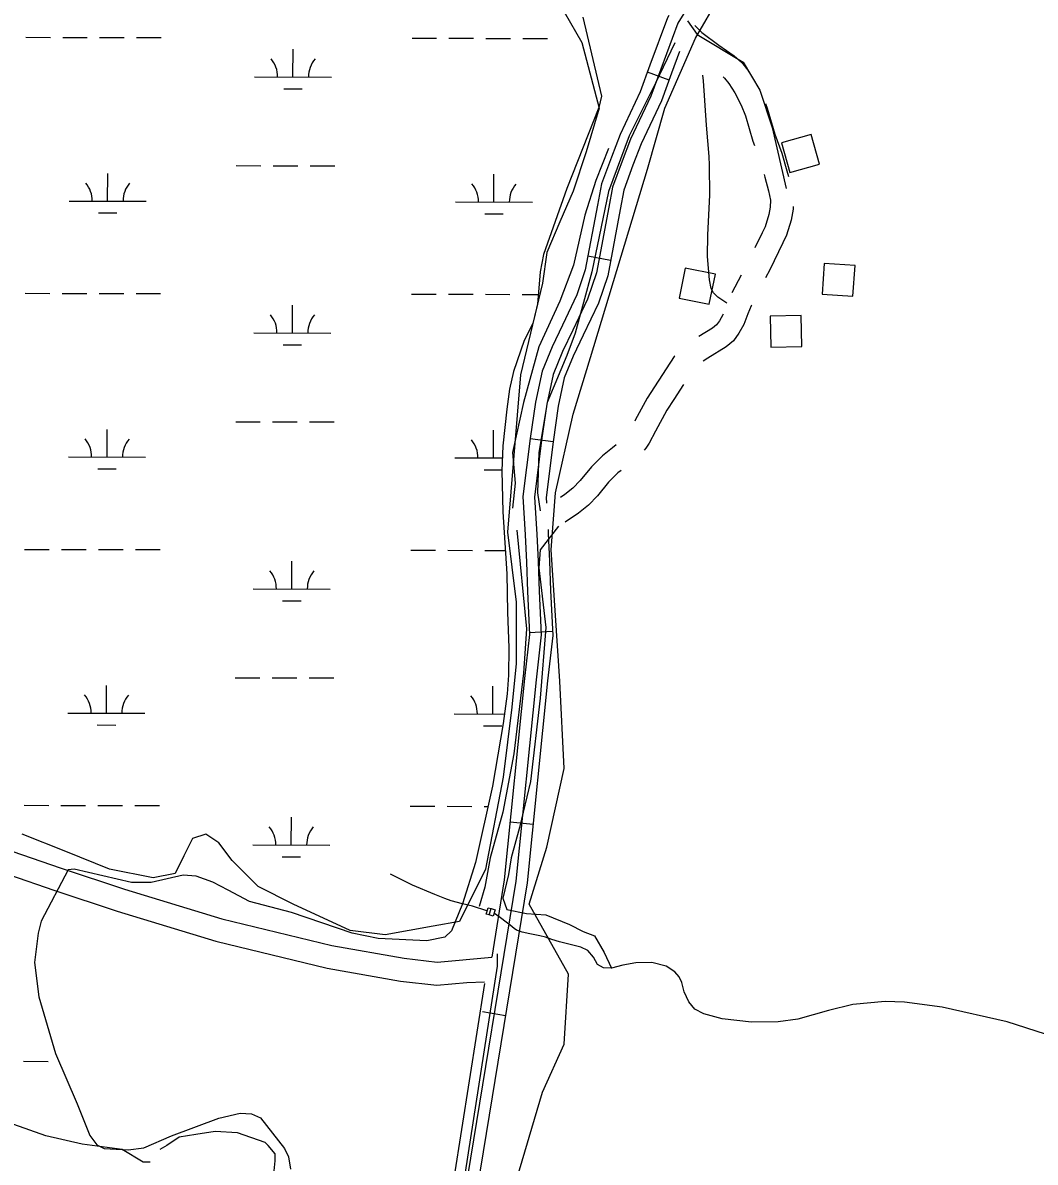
# Model space of a CAD drawing. Extents: x 3180038 to 3217926, y 922069 to 947485.
# Drawn here: x 3211101 to 3212416, y 935480 to 936961 of the extents above; entities that cross this region are included whole.
import ezdxf

# ---------------------------------------------------------------- set-up
doc = ezdxf.new("R2010")
doc.units = 0
for name, color, linetype in [('V-BLDG-OTLN', 7, 'Continuous'), ('V-BRDG-OTLN', 7, 'Continuous'), ('V-ROAD-CNTR', 7, 'Continuous'), ('V-SITE-VEGE', 7, 'Continuous'), ('V-TOPO-SHOR', 7, 'Continuous'), ('V-WETL-SWMP', 7, 'Continuous')]:
    doc.layers.add(name, color=color, linetype=linetype)

msp = doc.modelspace()

# ---------------------------------------------------------------- linework, layer by layer
at = {"layer": 'V-BLDG-OTLN'}
for points in [[(3212135.6, 936777.1), (3212124.8, 936815.6), (3212086.3, 936804.8), (3212097.1, 936766.3)], [(3211961.4, 936642.2), (3211953.4, 936603.1), (3211992.6, 936595.1), (3212000.6, 936634.3)], [(3212142, 936648.2), (3212139.2, 936608.3), (3212179.1, 936605.5), (3212181.9, 936645.4)], [(3212071.8, 936579.5), (3212072.6, 936539.5), (3212112.6, 936540.4), (3212111.8, 936580.4)]]:
    msp.add_lwpolyline(points, close=True, dxfattribs=at)
at = {"layer": 'V-BRDG-OTLN'}
msp.add_lwpolyline([(3211705.1, 935811), (3211709, 935809.8), (3211714.2, 935808.1), (3211711.7, 935799.9), (3211706.6, 935801.6), (3211702.6, 935802.8)], close=True, dxfattribs=at)
msp.add_lwpolyline([(3211706.6, 935801.6), (3211706.6, 935801.6), (3211709, 935809.8)], dxfattribs=at)
at = {"layer": 'V-ROAD-CNTR'}
for p, q in [((3211940.3, 936886.3), (3211912.1, 936896.8)), ((3211864.3, 936652.2), (3211834.8, 936657.8)), ((3211789.5, 936416.5), (3211759.8, 936420.2)), ((3211789, 936169.8), (3211759, 936168.4)), ((3211763.6, 935919), (3211733.7, 935922)), ((3211727.7, 935670.7), (3211698.1, 935675.6))]:
    msp.add_line(p, q, dxfattribs=at)
for points in [[(3212056.4, 937129.1), (3211951.7, 936960.6), (3211929.5, 936900.5), (3211916.4, 936865.4), (3211890.4, 936809.7), (3211879.3, 936781.2), (3211867, 936747.5), (3211862, 936721.3), (3211846, 936636.1), (3211834.4, 936602), (3211815.3, 936561.3), (3211801.9, 936533.9), (3211789.7, 936503.9), (3211781.5, 936465.3), (3211774.7, 936418.6), (3211765.5, 936344.7), (3211768.5, 936296.5), (3211770.1, 936260.7), (3211771.5, 936222.4), (3211774.2, 936165.4), (3211767.5, 936107.3), (3211741, 935845.3), (3211615.6, 935077.8)], [(3211940.1, 936970.3), (3211938.1, 936967.2), (3211915.5, 936905.7), (3211902.6, 936871.2), (3211876.6, 936815.6), (3211865.3, 936786.5), (3211852.5, 936751.5), (3211847.2, 936724.1), (3211831.5, 936639.9), (3211820.5, 936607.6), (3211801.8, 936567.8), (3211788.2, 936540), (3211775.3, 936508.3), (3211766.8, 936467.9), (3211759.8, 936420.6), (3211750.5, 936345.2), (3211753.5, 936295.7), (3211755.1, 936260.1), (3211756.5, 936221.8), (3211759.1, 936165.9), (3211752.6, 936108.9), (3211726.2, 935847.3), (3211709.8, 935746.9)], [(3211973.7, 936957.4), (3211982.8, 936948.4), (3212005.1, 936931.9), (3212025.1, 936918), (3212034.5, 936909.7), (3212042.5, 936899.4), (3212047.6, 936891.4)], [(3211954, 936923.5), (3211943.6, 936895.3), (3211930.3, 936859.6), (3211904.2, 936803.8), (3211893.4, 936775.9), (3211881.5, 936743.5), (3211876.7, 936718.5), (3211860.6, 936632.3), (3211848.4, 936596.4), (3211828.9, 936554.8), (3211815.6, 936527.8), (3211804.1, 936499.5), (3211796.3, 936462.6), (3211789.5, 936416.6), (3211780.6, 936344.2), (3211781, 936336.8)], [(3212015.5, 936596.7), (3212003.7, 936604.5), (3211998.1, 936610.1), (3211995.1, 936615.8), (3211993, 936626.9), (3211990.4, 936657.3), (3211990.8, 936685.6), (3211993.1, 936737.1), (3211992.9, 936775.9), (3211992.4, 936787.4), (3211989.1, 936827.9), (3211985.2, 936885.7), (3211984.3, 936892.9)], [(3212010.5, 936890.8), (3212012.5, 936889.1), (3212018, 936882), (3212025.7, 936870.1), (3212033.9, 936853.7), (3212039.5, 936840), (3212049.1, 936807), (3212051.1, 936801.5)], [(3212065.4, 936855.9), (3212067.9, 936849.8), (3212077.6, 936816.4), (3212086.8, 936791.4), (3212093.5, 936768.7), (3212095.5, 936761.3)], [(3212063.7, 936763.6), (3212064.6, 936760.4), (3212069.6, 936742.7), (3212071.9, 936730.4), (3212071.6, 936721.5), (3212069.9, 936711.7), (3212065, 936696), (3212061.1, 936687.8), (3212051.8, 936668.7)], [(3212101.6, 936722.1), (3212101.5, 936718.6), (3212099.1, 936704.6), (3212093, 936685), (3212088.2, 936674.9), (3212071.3, 936640.1), (3212065.8, 936629.6)], [(3212033.8, 936633), (3212021.8, 936609.9)], [(3212047.4, 936594.1), (3212047, 936593.3), (3212042.5, 936582.7), (3212037.6, 936568.7), (3212030.9, 936557.4), (3212024, 936547.8), (3212014.5, 936540), (3211990.6, 936525), (3211984.5, 936521.1)], [(3212010.5, 936582.1), (3212010.3, 936581.4), (3212005.8, 936573.8), (3212001.9, 936568.5), (3211996.9, 936564.3), (3211979, 936553.1)], [(3211947.9, 936528.3), (3211947.1, 936527.4), (3211921.4, 936487.8), (3211911.8, 936473), (3211896.4, 936444.6), (3211895.7, 936443.4)], [(3211959.1, 936490.8), (3211946.6, 936471.4), (3211937.5, 936457.6), (3211922.8, 936430.4), (3211914.4, 936414.7), (3211909.9, 936408.1), (3211907.8, 936405.5)], [(3211871.4, 936412.7), (3211866.7, 936408.8), (3211853.8, 936398.4), (3211839.6, 936383.9), (3211824.8, 936366.2), (3211815.4, 936356.4), (3211804.9, 936348), (3211799.3, 936344.2)], [(3211877.9, 936379.3), (3211873.9, 936376.1), (3211861.8, 936363.8), (3211847.1, 936346.2), (3211835.7, 936334.2), (3211822.7, 936323.9), (3211805.1, 936311.8)], [(3211783.1, 936302.4), (3211783.4, 936297.3), (3211785, 936261.3), (3211786.4, 936223), (3211789.2, 936164.9), (3211782.4, 936105.7), (3211755.9, 935843.3), (3211630.4, 935075.2), (3211591.3, 934864.6), (3211580.6, 934801.6), (3211566.3, 934744), (3211518.7, 934595.8), (3211512.4, 934571.4), (3211506.2, 934542), (3211499.3, 934496), (3211495.8, 934445.1), (3211512.7, 934283.8), (3211520.7, 934232.7)], [(3210874.6, 935966.3), (3210901.3, 935953.3), (3210954.6, 935933.3), (3211035.5, 935901.9), (3211150.3, 935862.4), (3211232.5, 935834.9), (3211359.4, 935796.5), (3211502.3, 935761.8), (3211595.9, 935745.3), (3211638.9, 935740.3), (3211709.8, 935746.9)], [(3210859.1, 935940.5), (3210889.4, 935925.7), (3210943.9, 935905.3), (3211025.2, 935873.8), (3211140.7, 935834), (3211223.4, 935806.3), (3211351.5, 935767.5), (3211496.1, 935732.4), (3211591.5, 935715.6), (3211638.5, 935710.2), (3211677.5, 935713.8), (3211700.4, 935714.6)], [(3211700.4, 935712.7), (3211600.8, 935080.3), (3211586.1, 935000.8)]]:
    msp.add_lwpolyline(points, dxfattribs=at)
at = {"layer": 'V-SITE-VEGE'}
for p, q in [((3211974.6, 936941.1), (3212014.3, 937009.3)), ((3211804.1, 936975.2), (3211826.9, 936935.5)), ((3211934.8, 936850.2), (3211974.6, 936941.1)), ((3211826.9, 936935.5), (3211849.6, 936850.2)), ((3211849.6, 936850.2), (3211832.6, 936793.3)), ((3211912.1, 936770.6), (3211934.8, 936850.2)), ((3211832.6, 936793.3), (3211815.5, 936742.2)), ((3211838.2, 936526.2), (3211912.1, 936770.6)), ((3211815.5, 936742.2), (3211798.5, 936702.4)), ((3211798.5, 936702.4), (3211781.4, 936662.6)), ((3211781.4, 936662.6), (3211775.7, 936622.8)), ((3211775.7, 936622.8), (3211747.3, 936503.4)), ((3211815.5, 936452.3), (3211838.2, 936526.2)), ((3211747.3, 936503.4), (3211730.3, 936298.8)), ((3211792.8, 936350), (3211815.5, 936452.3)), ((3211787.1, 936276.1), (3211792.8, 936350)), ((3211730.3, 936298.8), (3211741.7, 936207.9)), ((3211792.8, 936190.8), (3211787.1, 936276.1)), ((3211741.7, 936207.9), (3211741.7, 936128.3)), ((3211798.5, 936105.5), (3211792.8, 936190.8)), ((3211741.7, 936128.3), (3211736, 936071.4)), ((3211804.1, 935991.9), (3211798.5, 936105.5)), ((3211736, 936071.4), (3211724.6, 935980.5)), ((3211781.4, 935889.5), (3211804.1, 935991.9)), ((3211724.6, 935980.5), (3211701.9, 935861.1)), ((3211156.5, 935883.9), (3211099.7, 935906.6)), ((3211338.3, 935906.6), (3211321.2, 935900.9)), ((3211355.3, 935895.2), (3211338.3, 935906.6)), ((3211321.2, 935900.9), (3211309.9, 935878.2)), ((3211372.4, 935872.5), (3211355.3, 935895.2)), ((3211758.7, 935815.6), (3211781.4, 935889.5)), ((3211213.3, 935861.1), (3211156.5, 935883.9)), ((3211309.9, 935878.2), (3211298.5, 935855.4)), ((3211406.5, 935838.4), (3211372.4, 935872.5)), ((3211270.1, 935849.8), (3211213.3, 935861.1)), ((3211701.9, 935861.1), (3211667.8, 935792.9)), ((3211298.5, 935855.4), (3211270.1, 935849.8)), ((3211451.9, 935815.6), (3211406.5, 935838.4)), ((3211525.8, 935781.5), (3211451.9, 935815.6)), ((3211809.8, 935724.7), (3211758.7, 935815.6)), ((3211633.7, 935787.2), (3211571.2, 935775.9)), ((3211667.8, 935792.9), (3211633.7, 935787.2)), ((3211571.2, 935775.9), (3211525.8, 935781.5)), ((3211804.1, 935633.8), (3211809.8, 935724.7)), ((3211775.7, 935571.2), (3211804.1, 935633.8)), ((3211684.8, 935264.3), (3211775.7, 935571.2))]:
    msp.add_line(p, q, dxfattribs=at)
at = {"layer": 'V-TOPO-SHOR'}
for points in [[(3211964.3, 936963.7), (3211976.9, 936945.7), (3212036.4, 936909.6), (3212058.1, 936873.5), (3212074.3, 936824.8), (3212092.4, 936745.4)], [(3211948, 936934.8), (3211922.8, 936882.5), (3211888.5, 936813.9), (3211861.4, 936741.8), (3211839.8, 936637.1), (3211818.1, 936557.7), (3211807.3, 936528.8), (3211782, 936467.5), (3211771.2, 936402.5), (3211769.4, 936350.2), (3211773, 936326.7)], [(3211861.4, 936797.7), (3211845.2, 936756.2), (3211830.7, 936711.1), (3211816.3, 936646.1), (3211798.3, 936599.2), (3211771.2, 936539.7), (3211751.3, 936467.5), (3211736.9, 936402.5), (3211740.5, 936362.8), (3211736.9, 936330.3)], [(3211742.3, 936301.5), (3211754.9, 936173.3), (3211751.3, 936115.6), (3211738.7, 936010.9), (3211724.3, 935935.2), (3211708, 935875.6), (3211700.8, 935837.7), (3211693.6, 935812.4)], [(3211796.5, 936306.9), (3211773, 936276.2), (3211771.2, 936252.7), (3211780.2, 936175.1), (3211773, 936083.1), (3211760.4, 935974.9), (3211745.9, 935915.3), (3211735.1, 935875.6), (3211731.5, 935854)], [(3211703.5, 935807), (3211685, 935812.9), (3211672.1, 935815.9), (3211657.2, 935819.9), (3211648.9, 935822.8), (3211636.1, 935828.1), (3211606.8, 935840.5), (3211585.2, 935851.2), (3211578.3, 935854.8)], [(3211731.5, 935854), (3211724.3, 935823.3), (3211729.7, 935808.8), (3211754.9, 935803.4), (3211780.2, 935801.6), (3211810.9, 935789), (3211828.9, 935780), (3211843.4, 935774.6), (3211856, 935752.9), (3211865.3, 935732.3)], [(3212429.6, 935646.7), (3212379.4, 935662.5), (3212295, 935681.8), (3212246.4, 935688.2), (3212220.9, 935689.3), (3212179, 935685.2), (3212147.6, 935677.5), (3212107.6, 935666.3), (3212082.1, 935662.6), (3212047.4, 935662.3), (3212009.3, 935666.4), (3211985.5, 935673.2), (3211973.8, 935679.1), (3211965.9, 935688.8), (3211959.8, 935701.8), (3211956.8, 935713.6), (3211953.4, 935721), (3211947.8, 935727.8), (3211936.7, 935735), (3211917.9, 935739.6), (3211897.2, 935739.5), (3211880.4, 935736.5), (3211865.3, 935732.3), (3211855, 935732.9), (3211847.4, 935737.4), (3211841.9, 935746.6), (3211834.7, 935755.6), (3211825.6, 935759.9), (3211811.6, 935763.2), (3211797.9, 935766.7), (3211787.8, 935769.7), (3211779.9, 935772.6), (3211772.2, 935774.6), (3211759.6, 935776.9), (3211749.5, 935779.2), (3211742.1, 935782), (3211739, 935784), (3211733.9, 935788.3), (3211728.7, 935792.1), (3211721.3, 935797.9), (3211713.5, 935803.5)], [(3211717.1, 935751.1), (3211717.1, 935734.9), (3211668.3, 935422.7), (3211628.6, 935170.1), (3211626.8, 935099.7), (3211599.8, 934951.7), (3211581.7, 934834.4), (3211558.3, 934728), (3211522.2, 934625.1), (3211496.9, 934563.7), (3211504.1, 934545.7), (3211529.4, 934540.3), (3211579.9, 934538.5), (3211652.1, 934551.1), (3211686.4, 934571), (3211708, 934585.4), (3211726.1, 934605.2), (3211742.3, 934630.5)], [(3211265.9, 935480.4), (3211256.9, 935480.4), (3211229.8, 935496.7), (3211177.5, 935503.9), (3211130.6, 935514.7), (3211089.1, 935529.1), (3211062, 935538.2), (3211038.6, 935545.4), (3210998.9, 935563.4), (3210975.4, 935577.9), (3210962.8, 935576.1), (3210959.2, 935563.4), (3210957.4, 935547.2), (3210957.4, 935493.1)], [(3211406.7, 935310.8), (3211410.3, 935363.1), (3211413.9, 935402.8), (3211422.9, 935437.1), (3211426.5, 935460.6), (3211428.3, 935482.2), (3211428.3, 935491.3), (3211419.3, 935502.1), (3211415.7, 935505.7), (3211379.6, 935518.3), (3211350.7, 935520.1), (3211325.5, 935516.5), (3211303.8, 935512.9), (3211287.6, 935502.1), (3211278.6, 935496.7)]]:
    msp.add_lwpolyline(points, dxfattribs=at)
at = {"layer": 'V-WETL-SWMP'}
for p, q in [((3211104.4, 936942.1), (3211136.4, 936942)), ((3211152.4, 936942), (3211184.4, 936941.9)), ((3211200.4, 936941.9), (3211232.4, 936941.8)), ((3211248.4, 936941.8), (3211280.4, 936941.7)), ((3211606.3, 936940.9), (3211638.3, 936940.9)), ((3211654.3, 936940.8), (3211686.3, 936940.8)), ((3211702.3, 936940.7), (3211734.3, 936940.7)), ((3211750.3, 936940.6), (3211782.3, 936940.5)), ((3211451.6, 936890.6), (3211451.7, 936926.5)), ((3211401.6, 936890.7), (3211501.6, 936890.4)), ((3211439.6, 936875.1), (3211463.6, 936875.1)), ((3211378, 936775.3), (3211410, 936775.2)), ((3211426, 936775.2), (3211458, 936775.1)), ((3211474, 936775.1), (3211506, 936775)), ((3211210.8, 936729.2), (3211210.9, 936765.2)), ((3211712.7, 936728.1), (3211712.8, 936764.1)), ((3211160.8, 936729.3), (3211260.8, 936729.1)), ((3211662.7, 936728.2), (3211762.7, 936728)), ((3211198.8, 936713.8), (3211222.8, 936713.8)), ((3211700.7, 936712.7), (3211724.7, 936712.6)), ((3211103.7, 936609.4), (3211135.7, 936609.3)), ((3211151.7, 936609.3), (3211183.7, 936609.2)), ((3211199.7, 936609.2), (3211231.7, 936609.1)), ((3211247.7, 936609.1), (3211279.7, 936609)), ((3211605.6, 936608.3), (3211637.6, 936608.2)), ((3211653.6, 936608.2), (3211685.6, 936608.1)), ((3211701.6, 936608.1), (3211733.6, 936608)), ((3211749.6, 936607.9), (3211770.3, 936607.9)), ((3211450.9, 936557.9), (3211451, 936593.9)), ((3211400.9, 936558), (3211500.9, 936557.8)), ((3211438.9, 936542.5), (3211462.9, 936542.4)), ((3211377.2, 936442.6), (3211409.2, 936442.5)), ((3211425.2, 936442.5), (3211457.2, 936442.4)), ((3211473.2, 936442.4), (3211505.2, 936442.3)), ((3211210.1, 936396.6), (3211210.1, 936432.6)), ((3211712, 936395.4), (3211712, 936431.4)), ((3211160.1, 936396.7), (3211260.1, 936396.4)), ((3211662, 936395.5), (3211723.8, 936395.4)), ((3211198, 936381.2), (3211222, 936381.1)), ((3211699.9, 936380), (3211723.3, 936380)), ((3211102.9, 936276.7), (3211134.9, 936276.7)), ((3211150.9, 936276.6), (3211182.9, 936276.5)), ((3211198.9, 936276.5), (3211230.9, 936276.4)), ((3211246.9, 936276.4), (3211278.9, 936276.3)), ((3211604.8, 936275.6), (3211636.8, 936275.5)), ((3211652.8, 936275.5), (3211684.8, 936275.4)), ((3211700.8, 936275.4), (3211727.4, 936275.3)), ((3211450.1, 936225.2), (3211450.2, 936261.2)), ((3211400.1, 936225.3), (3211500.1, 936225.1)), ((3211438.1, 936209.8), (3211462.1, 936209.7)), ((3211376.5, 936109.9), (3211408.5, 936109.9)), ((3211424.5, 936109.8), (3211456.5, 936109.8)), ((3211472.5, 936109.7), (3211504.5, 936109.6)), ((3211209.3, 936063.9), (3211209.4, 936099.9)), ((3211711.2, 936062.8), (3211711.3, 936098.8)), ((3211159.3, 936064), (3211259.3, 936063.8)), ((3211661.2, 936062.9), (3211726.5, 936062.7)), ((3211197.3, 936048.5), (3211221.3, 936048.4)), ((3211699.2, 936047.3), (3211723.2, 936047.3)), ((3211102.2, 935944.1), (3211134.2, 935944)), ((3211150.2, 935943.9), (3211182.2, 935943.9)), ((3211198.2, 935943.8), (3211230.2, 935943.8)), ((3211246.2, 935943.7), (3211278.2, 935943.7)), ((3211604.1, 935942.9), (3211636.1, 935942.8)), ((3211652.1, 935942.8), (3211684.1, 935942.7)), ((3211700.1, 935942.7), (3211705.1, 935942.7)), ((3211449.4, 935892.5), (3211449.5, 935928.5)), ((3211399.4, 935892.6), (3211499.4, 935892.4)), ((3211437.4, 935877.1), (3211461.4, 935877.1)), ((3211101.4, 935611.4), (3211133.4, 935611.3))]:
    msp.add_line(p, q, dxfattribs=at)
for points in [[(3211828.1, 936968.1), (3211852.3, 936865.4), (3211849, 936850.8), (3211807.6, 936745.5), (3211777.3, 936659.8), (3211773, 936637.1), (3211769.2, 936595.5), (3211763.3, 936570.2), (3211751.9, 936547.9), (3211738.1, 936507.9), (3211732.9, 936484.7), (3211729.3, 936458.8), (3211724.3, 936411.4), (3211723.2, 936378.8), (3211724.3, 936325.5), (3211729.3, 936244.9), (3211730.3, 936195.2), (3211732.3, 936148.7), (3211731.7, 936113.3), (3211729.8, 936089), (3211724.9, 936050.4), (3211710.9, 935968.8), (3211689, 935869.6), (3211672.1, 935815.9), (3211657.4, 935781), (3211648.9, 935772.6), (3211625.4, 935767.8), (3211562.3, 935770.9), (3211528.4, 935778), (3211449.6, 935804.7), (3211395.1, 935819.2), (3211367.2, 935833.9), (3211347.4, 935844.1), (3211325.8, 935851.9), (3211309.1, 935853.2), (3211267.3, 935843.9), (3211241.7, 935843.7), (3211167.1, 935861), (3211159.7, 935860.2), (3211124.6, 935793.4), (3211120.4, 935777.8), (3211115.9, 935739.8), (3211121.6, 935695.3), (3211142.9, 935621.6), (3211171.4, 935556.1), (3211187.5, 935515.2), (3211196.9, 935502.8), (3211206.1, 935498), (3211237.5, 935496.2), (3211257.8, 935498.9), (3211293.9, 935514.7), (3211355.5, 935537.6), (3211383.1, 935543.9), (3211397.6, 935543.3), (3211409.3, 935537.8)], [(3211409.3, 935537.8), (3211440.5, 935498.3), (3211445.7, 935487.2), (3211448.2, 935471.1)]]:
    msp.add_lwpolyline(points, dxfattribs=at)
for centre, start, end in [((3211396.4, 936891.1), 359.099, 40.6427), ((3211506.9, 936890.9), 139.099, 180.6427), ((3211155.6, 936729.8), 359.099, 40.6427), ((3211266, 936729.6), 139.099, 180.6427), ((3211657.5, 936728.7), 359.099, 40.6427), ((3211767.9, 936728.4), 139.099, 180.6427), ((3211395.6, 936558.5), 359.099, 40.6427), ((3211506.1, 936558.2), 139.099, 180.6427), ((3211154.8, 936397.2), 359.099, 40.6427), ((3211265.3, 936396.9), 139.099, 180.6427), ((3211656.7, 936396), 359.099, 40.6427), ((3211394.9, 936225.8), 359.099, 40.6427), ((3211505.4, 936225.6), 139.099, 180.6427), ((3211154.1, 936064.5), 359.099, 40.6427), ((3211264.5, 936064.2), 139.099, 180.6427), ((3211656, 936063.4), 359.099, 40.6427), ((3211394.1, 935893.1), 359.099, 40.6427), ((3211504.6, 935892.9), 139.099, 180.6427)]:
    msp.add_arc(centre, 35.2, start, end, dxfattribs=at)

doc.saveas('drawing.dxf')
